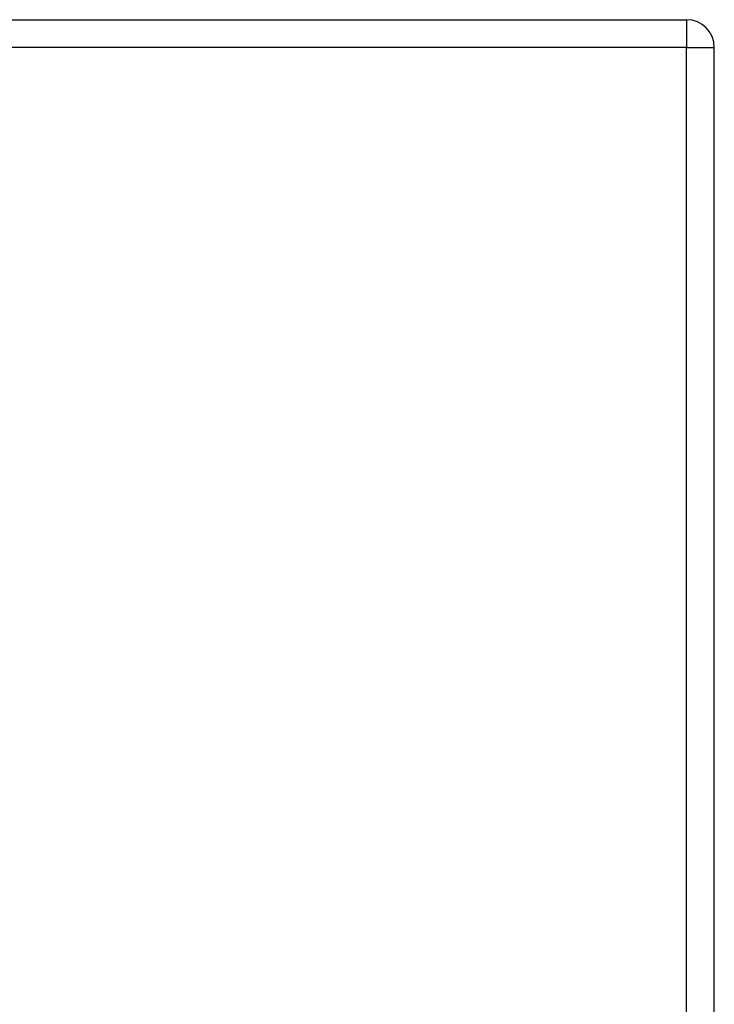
# Model space of a CAD drawing. Header units: inches. Extents: x 20 to 683, y 61 to 320.
# Tile 284 of 400: x 361.72 to 364.2, y 207.18 to 210.69. Entities that reach past the tile are written whole.
import ezdxf

# ---------------------------------------------------------------- set-up
doc = ezdxf.new("R2010")
doc.units = ezdxf.units.IN
doc.header["$MEASUREMENT"] = 0
doc.layers.add('Visible Edges(ANSI)', color=7, linetype='Continuous', lineweight=25)
doc.layers.add('Visible Tangent Edges(ANSI)', color=7, linetype='Continuous', lineweight=25)

msp = doc.modelspace()

# ---------------------------------------------------------------- linework, layer by layer
at = {"layer": 'Visible Edges(ANSI)'}
for p, q in [((292.4924, 210.6937), (364.0974, 210.6937)), ((364.1964, 180.8747), (364.1964, 210.5947))]:
    msp.add_line(p, q, dxfattribs=at)
msp.add_arc((364.0974, 210.5947), 0.099, 0, 90, dxfattribs=at)
at = {"layer": 'Visible Tangent Edges(ANSI)'}
for p, q in [((364.0974, 210.6937), (364.0974, 210.5947)), ((364.0974, 210.5947), (292.4924, 210.5947)), ((364.0974, 210.5947), (364.1964, 210.5947)), ((364.0974, 180.8747), (364.0974, 210.5947))]:
    msp.add_line(p, q, dxfattribs=at)

doc.saveas('drawing.dxf')
